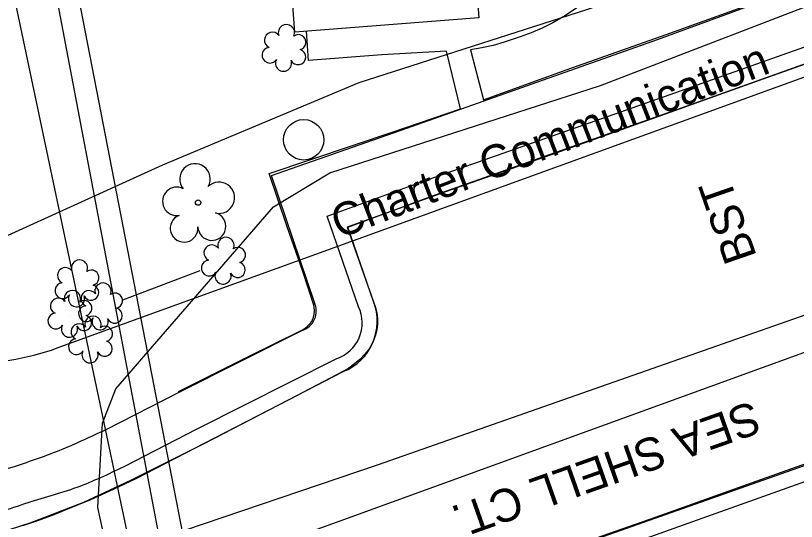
# Model space of a CAD drawing. Extents: x 1614427 to 1617186, y 896524 to 905462.
# Drawn here: x 1616382.3 to 1616477.4, y 903635.2 to 903696.7 of the extents above; entities that cross this region are included whole.
import ezdxf

# ---------------------------------------------------------------- set-up
doc = ezdxf.new("R2010")
doc.units = 0
for name, color, linetype in [('Exist Building', 7, 'Continuous'), ('Exist Horizontal Alignment', 7, 'Continuous'), ('Exist Other Culture Area Outline', 7, 'Continuous'), ('Exist Other Culture Sign', 7, 'Continuous'), ('Exist Right of Way Easement Line', 7, 'Continuous'), ('Exist Right of Way Line', 7, 'Continuous'), ('Exist Roads Curbs', 7, 'Continuous'), ('Exist Roads EOP', 7, 'Continuous'), ('Exist Roads EOP Other', 7, 'Continuous'), ('Exist Roads EOP Text', 7, 'Continuous'), ('Exist Utilities Other Pole CELL', 7, 'Continuous'), ('Exist Utilities Telephone UG FO SUE LOS B', 7, 'Continuous'), ('Exist Utilities Telephone UG FO SUE LOS D', 7, 'Continuous'), ('Exist Utilities TV UG FO Cable SUE LOS B', 7, 'Continuous'), ('Exist Utilities TV UG FO Cable SUE LOS B Text', 7, 'Continuous'), ('Exist Utilities TV UG FO Cable SUE LOS D', 7, 'Continuous'), ('Exist Utilities Water UG Line SUE LOS B', 7, 'Continuous'), ('Exist Vegetation Shrub CELL', 7, 'Continuous'), ('Exist Vegetation Tree CELL', 7, 'Continuous')]:
    doc.layers.add(name, color=color, linetype=linetype)

msp = doc.modelspace()

# ---------------------------------------------------------------- linework, layer by layer
at = {"layer": 'Exist Building'}
msp.add_lwpolyline([(1616415.346, 903707.168), (1616437.722, 903708.904), (1616438.688, 903696.454), (1616416.312, 903694.718)], close=True, dxfattribs=at)
at = {"layer": 'Exist Horizontal Alignment'}
msp.add_line((1616340.932, 903605.925), (1616526.351, 903673.168), dxfattribs=at)
msp.add_line((1616340.932, 903605.925), (1616526.351, 903673.168), dxfattribs=at)
at = {"layer": 'Exist Other Culture Area Outline'}
for points in [[(1616450.649, 903697.678), (1616449.157, 903696.665), (1616448.987, 903696.556), (1616447.725, 903695.84), (1616446.426, 903695.194), (1616445.093, 903694.622), (1616443.73, 903694.123), (1616443.126, 903693.929), (1616441.793, 903693.476), (1616440.437, 903693.099), (1616439.061, 903692.799), (1616437.682, 903692.578), (1616439.276, 903686.473), (1616449.474, 903690.17), (1616461.506, 903694.435), (1616475.963, 903699.655)], [(1616402.131, 903650.987), (1616410.638, 903655.237), (1616416.831, 903658.28), (1616417.316, 903658.54), (1616417.764, 903658.866), (1616418.166, 903659.251), (1616418.36, 903659.478), (1616418.551, 903659.896), (1616418.666, 903660.341), (1616418.703, 903660.799), (1616418.661, 903661.258), (1616418.606, 903661.498), (1616417.239, 903665.707), (1616415.378, 903671.031), (1616413.193, 903677.496), (1616428.289, 903682.591), (1616436.479, 903685.377), (1616434.757, 903692.388), (1616426.901, 903691.965), (1616417.971, 903691.263), (1616417.714, 903694.826)]]:
    msp.add_lwpolyline(points, dxfattribs=at)
at = {"layer": 'Exist Other Culture Sign'}
msp.add_line((1616404.743, 903665.681), (1616395.327, 903662.088), dxfattribs=at)
at = {"layer": 'Exist Right of Way Easement Line'}
msp.add_arc((1616377.139, 903684.475), 30, 199.17682, 289.93333, dxfattribs=at)
at = {"layer": 'Exist Right of Way Line'}
for p, q in [((1616010.646, 905462.227), (1616993.321, 900797.764)), ((1616426.354, 903670.411), (1616515.612, 903702.781)), ((1616387.367, 903656.272), (1616426.354, 903670.411))]:
    msp.add_line(p, q, dxfattribs=at)
at = {"layer": 'Exist Roads Curbs'}
for p, q in [((1616404.409, 903646.414), (1616421.342, 903654.969)), ((1616395.511, 903641.857), (1616404.409, 903646.414))]:
    msp.add_line(p, q, dxfattribs=at)
for points in [[(1616424.062, 903661.29), (1616420.25, 903672.319), (1616431.849, 903676.544), (1616462.708, 903687.367), (1616481.605, 903694.054), (1616485.859, 903695.714), (1616492.242, 903697.908), (1616511.209, 903704.68), (1616512.845, 903699.695), (1616514.712, 903694.518), (1616516.592, 903689.235)], [(1616522.282, 903655.672), (1616483.744, 903641.893), (1616444.611, 903627.92), (1616416.587, 903617.903)]]:
    msp.add_lwpolyline(points, dxfattribs=at)
msp.add_ellipse((1616419.911, 903659.326), major_axis=(4.563, 0.522), ratio=0.998402, start_param=4.915467, end_param=6.611675, dxfattribs=at)
msp.add_spline([(1616348.122, 903652.716), (1616355.324, 903641.585), (1616365.181, 903636.441), (1616370.403, 903635.388), (1616375.206, 903635.569), (1616379.898, 903636.222), (1616383.406, 903637.334), (1616389.788, 903639.334), (1616395.511, 903641.857)], degree=3, dxfattribs=at)
at = {"layer": 'Exist Roads EOP'}
for points in [[(1616273.355, 903855.36), (1616287.124, 903815.794), (1616301.212, 903775.075), (1616315.658, 903733.577), (1616330.46, 903693.741), (1616345.848, 903651.77), (1616353.93, 903639.773), (1616364.518, 903633.912), (1616370.25, 903632.832), (1616375.587, 903632.982), (1616380.354, 903633.821), (1616384.068, 903635.007), (1616390.608, 903637.51), (1616396.317, 903640.171), (1616405.351, 903644.69), (1616422.195, 903653.39)], [(1616425.862, 903661.941), (1616422.772, 903670.98), (1616432.752, 903674.673), (1616463.393, 903685.483), (1616482.139, 903692.178), (1616486.62, 903693.761), (1616493.054, 903696.11), (1616509.523, 903701.97), (1616510.697, 903698.898), (1616512.87, 903694.045), (1616514.813, 903688.563)], [(1616521.592, 903657.432), (1616483.182, 903643.548), (1616483.162, 903643.613), (1616444.026, 903629.828), (1616415.807, 903619.717)]]:
    msp.add_lwpolyline(points, dxfattribs=at)
msp.add_arc((1616419.721, 903659.513), 6.604, 292.00372, 21.57323, dxfattribs=at)
at = {"layer": 'Exist Roads EOP Other'}
for p, q in [((1616402.29, 903650.934), (1616417.152, 903658.409)), ((1616393.223, 903646.32), (1616402.29, 903650.934))]:
    msp.add_line(p, q, dxfattribs=at)
for points in [[(1616418.676, 903661.827), (1616413.474, 903677.245), (1616429.922, 903683.044), (1616460.468, 903693.808), (1616479.625, 903700.86), (1616482.65, 903701.859), (1616489.904, 903704.388), (1616513.618, 903712.835), (1616515.922, 903706.415), (1616517.712, 903701.376), (1616519.337, 903696.674)], [(1616483.162, 903692.479), (1616473.846, 903689.172), (1616462.547, 903685.146), (1616447.536, 903679.772), (1616435.338, 903675.521), (1616422.679, 903670.972), (1616426.114, 903661.212), (1616426.275, 903660.545), (1616426.357, 903659.864), (1616426.36, 903659.178), (1616426.283, 903658.497), (1616426.127, 903657.829), (1616425.895, 903657.184), (1616425.589, 903656.57), (1616425.345, 903656.181), (1616424.81, 903655.507), (1616424.214, 903654.886), (1616423.564, 903654.323), (1616422.864, 903653.822), (1616422.325, 903653.498), (1616415.643, 903650.002), (1616405.26, 903644.657), (1616396.916, 903640.364), (1616394.186, 903639.051), (1616391.423, 903637.81), (1616388.629, 903636.641), (1616386.735, 903635.897), (1616384.941, 903635.219), (1616383.121, 903634.616)], [(1616447.348, 903631.191), (1616460.209, 903635.693), (1616473.16, 903640.317), (1616486.639, 903645.083)]]:
    msp.add_lwpolyline(points, dxfattribs=at)
msp.add_ellipse((1616416.443, 903660.774), major_axis=(2.262, -1), ratio=0.996738, start_param=5.418431, end_param=7.141958, dxfattribs=at)
msp.add_spline([(1616352.886, 903654.391), (1616358.39, 903645.163), (1616366.511, 903641.022), (1616370.724, 903640.348), (1616374.805, 903640.528), (1616378.695, 903640.905), (1616382.154, 903641.863), (1616387.975, 903643.959), (1616393.223, 903646.32)], degree=3, dxfattribs=at)
at = {"layer": 'Exist Utilities Other Pole CELL'}
msp.add_circle((1616417.373, 903681.611), 2.463, dxfattribs=at)
at = {"layer": 'Exist Utilities Telephone UG FO SUE LOS B'}
msp.add_lwpolyline([(1616368.815, 903664.377), (1616374.126, 903666.701), (1616400.236, 903678.581), (1616424.149, 903688.579), (1616451.868, 903697.487), (1616492.431, 903711.43), (1616524.094, 903720.825), (1616535.63, 903725.407), (1616539.88, 903728.722), (1616540.436, 903740.674), (1616541.789, 903762.561), (1616543.007, 903774.125), (1616544.39, 903782.898), (1616550.245, 903790.71), (1616577.872, 903805.804), (1616588.437, 903809.04)], dxfattribs=at)
at = {"layer": 'Exist Utilities Telephone UG FO SUE LOS D'}
msp.add_lwpolyline([(1616412.377, 903583.738), (1616374.623, 903777.899), (1616326.115, 903996.084), (1616269.813, 904283.523), (1616224.708, 904447.924), (1616220.828, 904470.302)], dxfattribs=at)
at = {"layer": 'Exist Utilities TV UG FO Cable SUE LOS B'}
msp.add_lwpolyline([(1616409.281, 903583.282), (1616401.831, 903602.057), (1616396.84, 903616.07), (1616392.293, 903636.856), (1616392.863, 903647.106), (1616394.48, 903651.316), (1616413.696, 903673.441), (1616420.547, 903677.586), (1616453.534, 903688.216), (1616514.866, 903711.836), (1616526.072, 903715.663), (1616536.862, 903720.546), (1616545.515, 903724.826), (1616549.161, 903728.545), (1616549.913, 903729.896), (1616554.276, 903748.728), (1616554.288, 903750.667), (1616552.371, 903762.473), (1616557.093, 903779.98), (1616577.358, 903795.047), (1616590.407, 903803.233)], dxfattribs=at)
at = {"layer": 'Exist Utilities TV UG FO Cable SUE LOS D'}
msp.add_lwpolyline([(1616615.129, 902920.572), (1616559.602, 903084.289), (1616508.285, 903236.967), (1616433.946, 903449.201), (1616409.281, 903583.282), (1616372.352, 903777.822), (1616323.565, 903995.197), (1616266.96, 904282.871), (1616220.388, 904446.954), (1616216.239, 904469.297), (1616198.699, 904563.755), (1616189.789, 904725.954), (1616160.904, 904944.937), (1616137.721, 905120.689)], dxfattribs=at)
at = {"layer": 'Exist Utilities Water UG Line SUE LOS B'}
msp.add_lwpolyline([(1616350.214, 903616.944), (1616374.624, 903624.537), (1616426.351, 903642.069), (1616478.571, 903660.363), (1616520.744, 903675.611), (1616534.8, 903680.844), (1616536.898, 903682.384), (1616549.123, 903691.476), (1616560.451, 903718.95), (1616573.201, 903736.649), (1616589.149, 903758.021), (1616604.807, 903760.792)], dxfattribs=at)
at = {"layer": 'Exist Vegetation Shrub CELL'}
for p, q in [((1616415.05, 903692.611), (1616415.05, 903692.611)), ((1616407.682, 903666.717), (1616407.682, 903666.717)), ((1616389.844, 903663.955), (1616389.844, 903663.955)), ((1616388.98, 903660.247), (1616388.98, 903660.247)), ((1616392.711, 903661.159), (1616392.711, 903661.159)), ((1616391.492, 903657.124), (1616391.492, 903657.124))]:
    msp.add_line(p, q, dxfattribs=at)
for centre, radius, start, end in [((1616415.279, 903694.652), 0.99, 334.83907, 200.47174), ((1616413.567, 903693.738), 0.968, 35.89076, 245.42165), ((1616416.722, 903693.48), 0.929, 284.45672, 126.08612), ((1616413.25, 903691.907), 0.955, 95.10992, 327.95341), ((1616416.687, 903691.682), 0.937, 204.99133, 73.46012), ((1616414.922, 903690.928), 0.984, 151.27966, 21.38702), ((1616406.199, 903667.844), 0.968, 35.89076, 245.42165), ((1616407.911, 903668.758), 0.99, 334.83907, 200.47174), ((1616409.354, 903667.586), 0.929, 284.45672, 126.08612), ((1616390.072, 903665.995), 0.99, 334.83907, 200.47174), ((1616405.882, 903666.013), 0.955, 95.10992, 327.95341), ((1616388.361, 903665.081), 0.968, 35.89076, 245.42165), ((1616409.319, 903665.788), 0.937, 204.99133, 73.46012), ((1616391.516, 903664.824), 0.929, 284.45672, 126.08612), ((1616407.554, 903665.034), 0.984, 151.27966, 21.38702), ((1616388.043, 903663.25), 0.955, 95.10992, 327.95341), ((1616392.94, 903663.199), 0.99, 334.83907, 200.47174), ((1616389.209, 903662.288), 0.99, 334.83907, 200.47174), ((1616391.229, 903662.285), 0.968, 35.89076, 245.42165), ((1616391.481, 903663.026), 0.937, 204.99133, 73.46012), ((1616387.497, 903661.374), 0.968, 35.89076, 245.42165), ((1616389.715, 903662.271), 0.984, 151.27966, 21.38702), ((1616394.383, 903662.028), 0.929, 284.45672, 126.08612), ((1616390.911, 903660.454), 0.955, 95.10992, 327.95341), ((1616390.652, 903661.116), 0.929, 284.45672, 126.08612), ((1616387.179, 903659.543), 0.955, 95.10992, 327.95341), ((1616394.348, 903660.23), 0.937, 204.99133, 73.46012), ((1616390.617, 903659.318), 0.937, 204.99133, 73.46012), ((1616391.721, 903659.164), 0.99, 334.83907, 200.47174), ((1616392.583, 903659.475), 0.984, 151.27966, 21.38702), ((1616388.851, 903658.563), 0.984, 151.27966, 21.38702), ((1616390.009, 903658.251), 0.968, 35.89076, 245.42165), ((1616393.164, 903657.993), 0.929, 284.45672, 126.08612), ((1616389.691, 903656.419), 0.955, 95.10992, 327.95341), ((1616393.129, 903656.195), 0.937, 204.99133, 73.46012), ((1616391.363, 903655.44), 0.984, 151.27966, 21.38702)]:
    msp.add_arc(centre, radius, start, end, dxfattribs=at)
at = {"layer": 'Exist Vegetation Tree CELL'}
msp.add_line((1616404.522, 903673.966), (1616404.522, 903673.966), dxfattribs=at)
msp.add_circle((1616404.522, 903673.966), 0.326, dxfattribs=at)
for centre, radius, start, end in [((1616404.137, 903676.839), 1.856, 330.16508, 219.71335), ((1616407.071, 903674.554), 1.899, 257.1011, 134.19993), ((1616401.916, 903674.119), 1.727, 62.66361, 279.3457), ((1616406.195, 903671.066), 1.698, 181.28216, 74.55999), ((1616402.818, 903670.845), 1.689, 111.56708, 6.23104)]:
    msp.add_arc(centre, radius, start, end, dxfattribs=at)

# ---------------------------------------------------------------- texts
at = {"layer": 'Exist Roads EOP Text'}
for s, rotation, p in [('BST', 109.17682, (1616472.593, 903667.416)), ('SEA SHELL CT.', 199.40396, (1616472.076, 903649.89))]:
    msp.add_text(s, height=4, rotation=rotation, dxfattribs=at).set_placement(p)
at = {"layer": 'Exist Utilities TV UG FO Cable SUE LOS B Text'}
msp.add_text('Charter Communication', height=4, rotation=21.06255, dxfattribs=at).set_placement((1616421.68, 903669.519))

doc.saveas('drawing.dxf')
